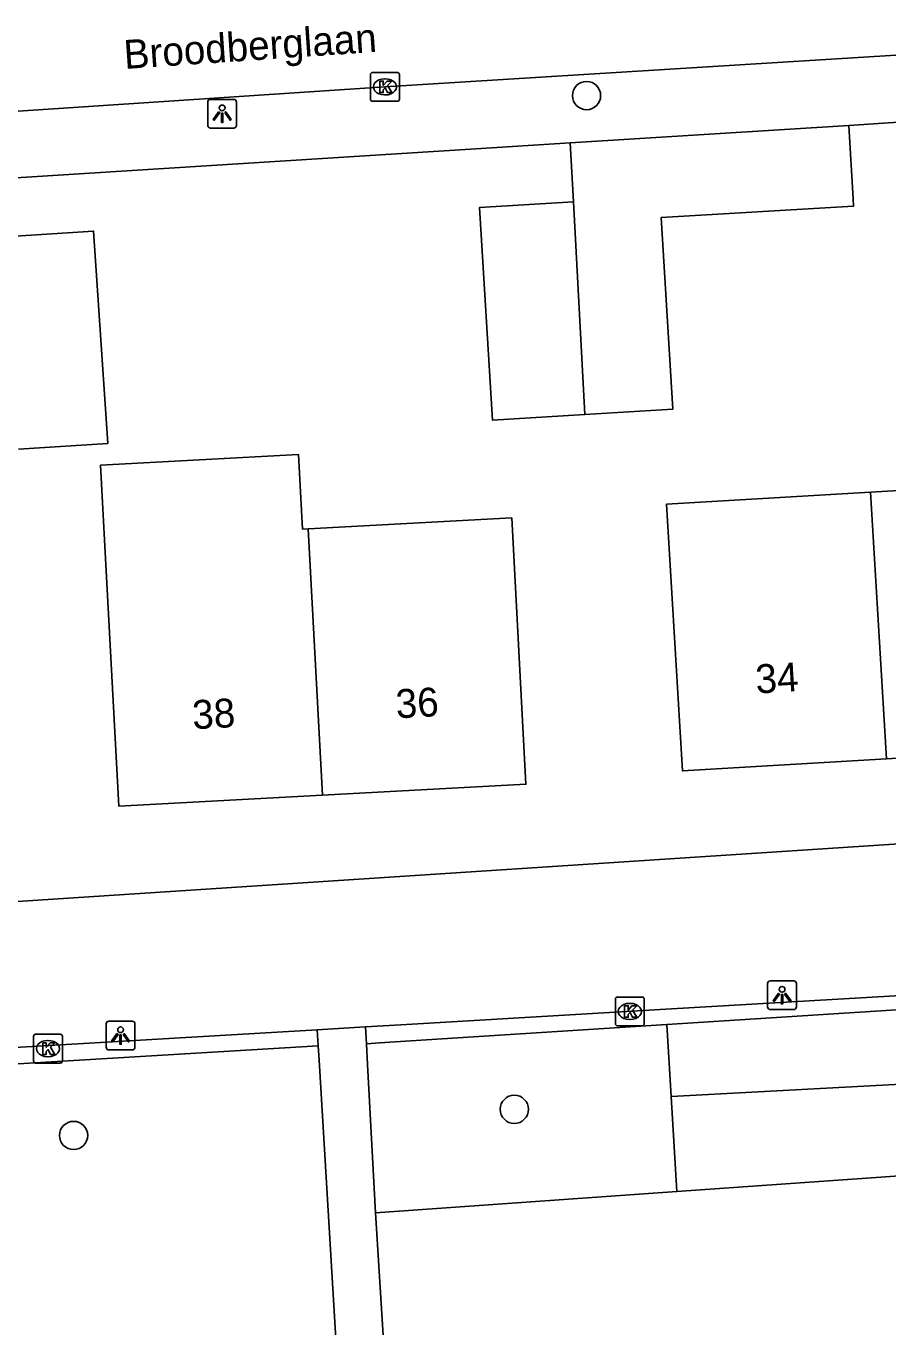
# Model space of a CAD drawing. Extents: x 159689 to 160786, y 387323 to 388339.
# Drawn here: x 160505.78 to 160535.62, y 388039.25 to 388084.3 of the extents above; entities that cross this region are included whole.
import ezdxf

# ---------------------------------------------------------------- set-up
doc = ezdxf.new("R2010")
doc.units = 0
for name, color, linetype in [('IMGEO_Boom', 7, 'Continuous'), ('IMGEO_Groenvoorziening', 7, 'Continuous'), ('IMGEO_Kolk', 7, 'Continuous'), ('IMGEO_Lichtpunt', 7, 'Continuous'), ('IMGEO_Muur', 7, 'Continuous'), ('IMGEO_Openbare_ruimte_label', 7, 'Continuous'), ('IMGEO_Pand', 7, 'Continuous'), ('IMGEO_Pand_nummerreeks', 7, 'Continuous'), ('IMGEO_Rijbaan_lokaal_open', 7, 'Continuous'), ('IMGEO_Voetpad_open', 7, 'Continuous')]:
    doc.layers.add(name, color=color, linetype=linetype)

msp = doc.modelspace()

# ---------------------------------------------------------------- linework, layer by layer
at = {"layer": 'IMGEO_Boom'}
for centre in [(160525.184, 388081.888), (160522.685, 388046.788), (160507.427, 388045.883)]:
    msp.add_circle(centre, 0.489, dxfattribs=at)
at = {"layer": 'IMGEO_Groenvoorziening'}
for points in [[(160528.109, 388047.231), (160527.961, 388049.724)], [(160546.184, 388048.196), (160528.109, 388047.231)], [(160528.109, 388047.231), (160528.305, 388043.937)], [(160528.305, 388043.937), (160546.367, 388045.213)], [(160528.305, 388043.937), (160517.876, 388043.201)]]:
    msp.add_lwpolyline(points, dxfattribs=at)
at = {"layer": 'IMGEO_Kolk'}
for p, q in [((160517.704, 388081.764), (160517.704, 388082.616)), ((160517.779, 388082.69), (160518.631, 388082.69)), ((160518.192, 388082.47), (160518.217, 388082.47)), ((160518.705, 388082.616), (160518.705, 388081.764)), ((160518.215, 388081.91), (160518.19, 388081.91)), ((160518.631, 388081.69), (160517.779, 388081.69)), ((160526.182, 388049.751), (160526.182, 388050.603)), ((160526.257, 388050.677), (160527.109, 388050.677)), ((160526.67, 388050.457), (160526.695, 388050.457)), ((160527.183, 388050.603), (160527.183, 388049.751)), ((160526.693, 388049.897), (160526.668, 388049.897)), ((160527.109, 388049.677), (160526.257, 388049.677)), ((160506.037, 388048.464), (160506.037, 388049.316)), ((160506.112, 388049.39), (160506.964, 388049.39)), ((160506.525, 388049.17), (160506.55, 388049.17)), ((160507.038, 388049.316), (160507.038, 388048.464)), ((160506.548, 388048.61), (160506.523, 388048.61)), ((160506.964, 388048.39), (160506.112, 388048.39))]:
    msp.add_line(p, q, dxfattribs=at)
for points in [[(160517.704, 388081.764), (160517.704, 388082.616)], [(160517.779, 388082.69), (160518.631, 388082.69)], [(160518.025, 388082.39), (160518.148, 388082.39), (160518.148, 388082.239), (160518.278, 388082.39), (160518.442, 388082.39), (160518.296, 388082.239), (160518.449, 388081.99), (160518.297, 388081.99), (160518.212, 388082.154), (160518.148, 388082.087), (160518.148, 388081.99), (160518.025, 388081.99), (160518.025, 388082.39)], [(160518.705, 388082.616), (160518.705, 388081.764)], [(160518.631, 388081.69), (160517.779, 388081.69)], [(160526.182, 388049.751), (160526.182, 388050.603)], [(160526.257, 388050.677), (160527.109, 388050.677)], [(160526.503, 388050.377), (160526.626, 388050.377), (160526.626, 388050.226), (160526.756, 388050.377), (160526.92, 388050.377), (160526.774, 388050.226), (160526.927, 388049.977), (160526.775, 388049.977), (160526.69, 388050.141), (160526.626, 388050.074), (160526.626, 388049.977), (160526.503, 388049.977), (160526.503, 388050.377)], [(160527.183, 388050.603), (160527.183, 388049.751)], [(160527.109, 388049.677), (160526.257, 388049.677)], [(160506.037, 388048.464), (160506.037, 388049.316)], [(160506.112, 388049.39), (160506.964, 388049.39)], [(160506.358, 388049.09), (160506.481, 388049.09), (160506.481, 388048.939), (160506.611, 388049.09), (160506.775, 388049.09), (160506.629, 388048.939), (160506.782, 388048.69), (160506.63, 388048.69), (160506.545, 388048.854), (160506.481, 388048.787), (160506.481, 388048.69), (160506.358, 388048.69), (160506.358, 388049.09)], [(160507.038, 388049.316), (160507.038, 388048.464)], [(160506.964, 388048.39), (160506.112, 388048.39)]]:
    msp.add_lwpolyline(points, dxfattribs=at)
for centre, start, end in [((160517.781, 388082.614), 91.552, 178.448), ((160517.781, 388082.614), 91.552, 178.448), ((160518.629, 388082.614), 1.552, 88.448), ((160518.629, 388082.614), 1.552, 88.448), ((160517.781, 388081.766), 181.552, 268.448), ((160517.781, 388081.766), 181.552, 268.448), ((160518.629, 388081.766), 271.552, 358.448), ((160518.629, 388081.766), 271.552, 358.448), ((160526.259, 388050.601), 91.552, 178.448), ((160526.259, 388050.601), 91.552, 178.448), ((160527.107, 388050.601), 1.552, 88.448), ((160527.107, 388050.601), 1.552, 88.448), ((160526.259, 388049.753), 181.552, 268.448), ((160526.259, 388049.753), 181.552, 268.448), ((160527.107, 388049.753), 271.552, 358.448), ((160527.107, 388049.753), 271.552, 358.448), ((160506.114, 388049.314), 91.552, 178.448), ((160506.114, 388049.314), 91.552, 178.448), ((160506.962, 388049.314), 1.552, 88.448), ((160506.962, 388049.314), 1.552, 88.448), ((160506.114, 388048.466), 181.552, 268.448), ((160506.114, 388048.466), 181.552, 268.448), ((160506.962, 388048.466), 271.552, 358.448), ((160506.962, 388048.466), 271.552, 358.448)]:
    msp.add_arc(centre, 0.0765, start, end, dxfattribs=at)
for centre, major_axis, ratio, start_param, end_param in [((160518.191, 388082.19), (-0.387, 0.002), 0.722429, 4.712389, 7.853982), ((160518.216, 388082.19), (-0.39, 0.002), 0.717154, 1.570796, 4.712389), ((160526.669, 388050.177), (-0.387, 0.002), 0.722429, 4.712389, 7.853982), ((160526.694, 388050.177), (-0.39, 0.002), 0.717154, 1.570796, 4.712389), ((160506.524, 388048.89), (-0.387, 0.002), 0.722429, 4.712389, 7.853982), ((160506.549, 388048.89), (-0.39, 0.002), 0.717154, 1.570796, 4.712389)]:
    msp.add_ellipse(centre, major_axis=major_axis, ratio=ratio, start_param=start_param, end_param=end_param, dxfattribs=at)
at = {"layer": 'IMGEO_Lichtpunt'}
for p, q in [((160512.071, 388081.663), (160512.071, 388080.856)), ((160512.071, 388081.663), (160512.071, 388080.856)), ((160512.973, 388081.758), (160512.165, 388081.758)), ((160512.973, 388081.758), (160512.165, 388081.758)), ((160513.067, 388080.856), (160513.067, 388081.663)), ((160513.067, 388080.856), (160513.067, 388081.663)), ((160512.165, 388080.762), (160512.973, 388080.762)), ((160512.165, 388080.762), (160512.973, 388080.762)), ((160532.356, 388051.239), (160531.548, 388051.239)), ((160532.356, 388051.239), (160531.548, 388051.239)), ((160531.454, 388051.144), (160531.454, 388050.337)), ((160531.454, 388051.144), (160531.454, 388050.337)), ((160532.45, 388050.337), (160532.45, 388051.144)), ((160532.45, 388050.337), (160532.45, 388051.144)), ((160531.548, 388050.243), (160532.356, 388050.243)), ((160531.548, 388050.243), (160532.356, 388050.243)), ((160508.554, 388049.747), (160508.554, 388048.94)), ((160508.554, 388049.747), (160508.554, 388048.94)), ((160509.456, 388049.842), (160508.648, 388049.842)), ((160509.456, 388049.842), (160508.648, 388049.842)), ((160509.55, 388048.94), (160509.55, 388049.747)), ((160509.55, 388048.94), (160509.55, 388049.747)), ((160508.648, 388048.846), (160509.456, 388048.846)), ((160508.648, 388048.846), (160509.456, 388048.846))]:
    msp.add_line(p, q, dxfattribs=at)
for points in [[(160512.445, 388081.327), (160512.484, 388081.299), (160512.296, 388081.037), (160512.258, 388081.064), (160512.445, 388081.327)], [(160512.547, 388081.279), (160512.594, 388081.279), (160512.594, 388080.957), (160512.547, 388080.957), (160512.547, 388081.279)], [(160512.657, 388081.299), (160512.695, 388081.326), (160512.882, 388081.064), (160512.843, 388081.036), (160512.657, 388081.299)], [(160531.828, 388050.808), (160531.867, 388050.78), (160531.679, 388050.518), (160531.641, 388050.545), (160531.828, 388050.808)], [(160532.04, 388050.78), (160532.078, 388050.807), (160532.265, 388050.545), (160532.226, 388050.517), (160532.04, 388050.78)], [(160531.93, 388050.76), (160531.977, 388050.76), (160531.977, 388050.438), (160531.93, 388050.438), (160531.93, 388050.76)], [(160508.928, 388049.411), (160508.967, 388049.383), (160508.779, 388049.121), (160508.741, 388049.148), (160508.928, 388049.411)], [(160509.03, 388049.363), (160509.077, 388049.363), (160509.077, 388049.041), (160509.03, 388049.041), (160509.03, 388049.363)], [(160509.14, 388049.383), (160509.178, 388049.41), (160509.365, 388049.148), (160509.326, 388049.12), (160509.14, 388049.383)]]:
    msp.add_lwpolyline(points, dxfattribs=at)
for centre in [(160512.57, 388081.461), (160531.953, 388050.942), (160509.053, 388049.545)]:
    msp.add_circle(centre, 0.0994, dxfattribs=at)
for centre, start, end in [((160512.165, 388081.663), 90, 180), ((160512.165, 388081.663), 90, 180), ((160512.973, 388081.663), 0, 90), ((160512.973, 388081.663), 0, 90), ((160512.165, 388080.856), 180, 270), ((160512.165, 388080.856), 180, 270), ((160512.973, 388080.856), 270, 0), ((160512.973, 388080.856), 270, 360), ((160531.548, 388051.144), 90, 180), ((160531.548, 388051.144), 90, 180), ((160532.356, 388051.144), 0, 90), ((160532.356, 388051.144), 0, 90), ((160531.548, 388050.337), 180, 270), ((160531.548, 388050.337), 180, 270), ((160532.356, 388050.337), 270, 0), ((160532.356, 388050.337), 270, 360), ((160508.648, 388049.747), 90, 180), ((160508.648, 388049.747), 90, 180), ((160509.456, 388049.747), 0, 90), ((160509.456, 388049.747), 0, 90), ((160508.648, 388048.94), 180, 270), ((160508.648, 388048.94), 180, 270), ((160509.456, 388048.94), 270, 0), ((160509.456, 388048.94), 270, 360)]:
    msp.add_arc(centre, 0.0946, start, end, dxfattribs=at)
at = {"layer": 'IMGEO_Muur'}
msp.add_lwpolyline([(160521.348, 388080.045), (160507.988, 388079.205)], dxfattribs=at)
at = {"layer": 'IMGEO_Pand'}
for points in [[(160524.619, 388080.251), (160534.266, 388080.858)], [(160525.123, 388070.847), (160528.171, 388071.03), (160527.771, 388077.664), (160534.432, 388078.065), (160534.417, 388078.314), (160534.266, 388080.858)], [(160524.619, 388080.251), (160524.728, 388078.215)], [(160524.728, 388078.215), (160521.482, 388078.019), (160521.925, 388070.654), (160525.123, 388070.847)], [(160525.123, 388070.847), (160524.728, 388078.215)], [(160505.057, 388076.996), (160508.121, 388077.198), (160508.607, 388069.847), (160505.521, 388069.643)], [(160515.546, 388066.889), (160515.353, 388066.879), (160515.215, 388069.456), (160508.36, 388069.089), (160508.498, 388066.511), (160508.992, 388057.286), (160516.04, 388057.664)], [(160535.021, 388068.157), (160542.089, 388068.577), (160542.637, 388059.346), (160535.57, 388058.927)], [(160535.57, 388058.927), (160528.503, 388058.507), (160527.955, 388067.738), (160535.021, 388068.157)], [(160535.021, 388068.157), (160535.57, 388058.927)], [(160515.546, 388066.889), (160522.594, 388067.267), (160523.088, 388058.042), (160516.04, 388057.664)], [(160516.04, 388057.664), (160515.546, 388066.889)]]:
    msp.add_lwpolyline(points, dxfattribs=at)
at = {"layer": 'IMGEO_Rijbaan_lokaal_open'}
msp.add_lwpolyline([(160539.832, 388083.477), (160538.681, 388083.464), (160518.205, 388082.19), (160489.849, 388080.315)], dxfattribs=at)
at = {"layer": 'IMGEO_Voetpad_open'}
for points in [[(160534.266, 388080.858), (160536.661, 388081.009)], [(160490.384, 388078.045), (160492.611, 388078.237), (160501.769, 388078.813), (160507.988, 388079.205), (160521.348, 388080.045), (160524.619, 388080.251)], [(160545.712, 388056.621), (160500, 388053.63), (160486.878, 388052.772)], [(160517.536, 388049.643), (160518.759, 388049.714), (160527.929, 388050.256), (160545.992, 388051.311)], [(160527.961, 388049.724), (160546.019, 388050.88)], [(160489.234, 388047.388), (160489.196, 388047.978), (160514.273, 388049.453), (160515.657, 388049.534), (160515.864, 388049.546)], [(160515.864, 388049.546), (160517.515, 388049.642), (160517.536, 388049.643)], [(160515.899, 388048.982), (160515.899, 388048.984), (160515.864, 388049.546)], [(160517.536, 388049.643), (160517.563, 388049.059)], [(160517.563, 388049.059), (160518.019, 388049.088), (160527.961, 388049.724)], [(160517.876, 388043.201), (160517.601, 388048.338), (160517.563, 388049.059)], [(160489.234, 388047.388), (160490.11, 388047.44), (160515.311, 388048.947), (160515.899, 388048.982)], [(160515.899, 388048.982), (160515.928, 388048.492), (160516.921, 388031.892)], [(160518.581, 388031.964), (160517.876, 388043.201)]]:
    msp.add_lwpolyline(points, dxfattribs=at)

# ---------------------------------------------------------------- texts
at = {"layer": 'IMGEO_Openbare_ruimte_label'}
msp.add_text('Broodberglaan', height=1, rotation=3.8979, dxfattribs=at).set_placement((160509.196, 388082.808))
at = {"layer": 'IMGEO_Pand_nummerreeks'}
for s, rotation, p in [('34', 3.4012, (160531.062, 388061.183)), ('36', 3.07, (160518.604, 388060.325)), ('38', 3.0711, (160511.559, 388059.947))]:
    msp.add_text(s, height=1, rotation=rotation, dxfattribs=at).set_placement(p)

doc.saveas('drawing.dxf')
